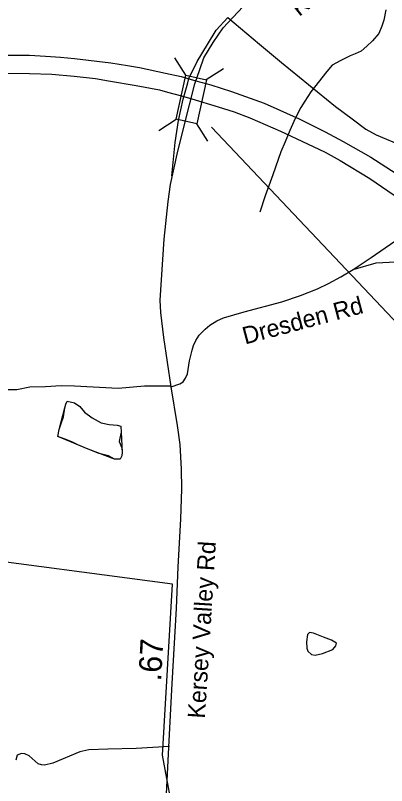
# Model space of a CAD drawing. Extents: x 1662474 to 1856135, y 779280 to 917889.
# Drawn here: x 1721816 to 1723852, y 793385 to 797613 of the extents above; entities that cross this region are included whole.
import ezdxf

# ---------------------------------------------------------------- set-up
doc = ezdxf.new("R2010")
doc.units = 0
for name, color, linetype in [('Exist Boundary Political City Limit New', 7, 'Continuous'), ('Exist Hydrographic Misc Water Feature', 7, 'Continuous'), ('Exist Hydrographic Pond Under 1500 Sq Ft', 7, 'Continuous'), ('Exist Road Non-System Type 51', 7, 'Continuous'), ('Exist Road Secondary Mileage Hundredths English Label', 7, 'Continuous'), ('Exist Road Secondary Structure Standard Bridge CELL', 7, 'Continuous'), ('Exist Road Secondary Structure Standard Bridge Number Label', 7, 'Continuous'), ('Exist Road Secondary Type 51 Attributed', 7, 'Continuous'), ('Exist Road Secondary Type 51 Label', 7, 'Continuous'), ('Map Preparation Boundary City Limit Buffer Line', 7, 'Continuous'), ('Prop Road Primary US Projected', 7, 'Continuous'), ('Prop Road Secondary Projected', 7, 'Continuous')]:
    doc.layers.add(name, color=color, linetype=linetype)

msp = doc.modelspace()

# ---------------------------------------------------------------- linework, layer by layer
at = {"layer": 'Exist Boundary Political City Limit New'}
for points in [[(1722677.8, 794489.6), (1721459.9, 794651.1)], [(1722669.8, 793296), (1722622.8, 793552.2), (1722677.8, 794489.6)]]:
    msp.add_lwpolyline(points, dxfattribs=at)
at = {"layer": 'Exist Hydrographic Misc Water Feature'}
for points in [[(1723848.7, 797642.5), (1723838, 797586.5), (1723825.7, 797552.6), (1723809.3, 797512.8), (1723775.1, 797473.1), (1723744.7, 797443.4), (1723712.3, 797415.7), (1723680.3, 797402), (1723652, 797390.2), (1723601.8, 797364.7), (1723553.6, 797339.1), (1723525.3, 797305.5), (1723436.3, 797192.3), (1723403.7, 797142.5), (1723381.4, 797106.7), (1723350.8, 797047), (1723322.3, 796981.3), (1723295.6, 796919.4), (1723273.1, 796863.7), (1723227.8, 796738.1), (1723186.8, 796622.4), (1723157.8, 796532.7)], [(1722099.8, 795494.3), (1722139.8, 795486), (1722169.5, 795465.7), (1722195.1, 795435.5), (1722237, 795403), (1722286.8, 795376.6), (1722330.7, 795366.1), (1722374.5, 795363.7), (1722394.6, 795357.5), (1722396.3, 795325.5), (1722389.9, 795291.5), (1722385.6, 795273.6), (1722399.4, 795239.4), (1722401.2, 795215.5), (1722401, 795195.4), (1722390.7, 795177.5), (1722360.8, 795175.8), (1722327, 795194.1), (1722275.1, 795208.6), (1722215.2, 795231.2), (1722159.4, 795255.7), (1722125.6, 795272), (1722083.8, 795288.5), (1722049.7, 795300.8), (1722056.1, 795338.7), (1722066.6, 795372.6), (1722080.9, 795408.5), (1722087.3, 795458.4), (1722093.6, 795478.4), (1722099.8, 795494.3)], [(1722099.8, 795494.3), (1722139.8, 795486), (1722169.5, 795465.7), (1722195.1, 795435.5), (1722237, 795403), (1722286.8, 795376.6), (1722330.7, 795366.1), (1722374.5, 795363.7), (1722394.6, 795357.5), (1722396.3, 795325.5), (1722401.2, 795215.5), (1722401, 795195.4), (1722390.7, 795177.5), (1722360.8, 795175.8), (1722215.2, 795231.2), (1722049.7, 795300.8), (1722056.1, 795338.7), (1722087.3, 795458.4), (1722093.6, 795478.4), (1722099.8, 795494.3)]]:
    msp.add_lwpolyline(points, dxfattribs=at)
at = {"layer": 'Exist Hydrographic Pond Under 1500 Sq Ft'}
msp.add_lwpolyline([(1723506.4, 794199.6), (1723451.9, 794220.8), (1723429.2, 794225.4), (1723418.6, 794214.8), (1723412.6, 794173.9), (1723415.6, 794139.1), (1723420.1, 794122.5), (1723439.8, 794104.4), (1723461, 794101.3), (1723500.3, 794110.4), (1723557.8, 794131.6), (1723574.5, 794151.2), (1723577.5, 794166.4), (1723550.3, 794183), (1723506.4, 794199.6)], dxfattribs=at)
at = {"layer": 'Exist Road Non-System Type 51'}
for points in [[(1722669.1, 795577.8), (1722524.1, 795577.8), (1722379.4, 795563.6), (1722140.8, 795577.8), (1722066.5, 795579.9), (1721982, 795573.2), (1721895.6, 795572.5), (1721824.8, 795557.8), (1721770.6, 795557.8), (1721724.8, 795554.4), (1721664.1, 795577.8), (1721598.8, 795610.5), (1721444.6, 795699), (1721346.2, 795750.4), (1721267.2, 795806.6), (1721206.1, 795839.7), (1721131.4, 795890.9), (1721052.1, 795937), (1721014.5, 795970.1)], [(1722661.2, 793598.8), (1722478.9, 793589.1), (1722323.6, 793584.9), (1722218.4, 793580.9), (1722169.6, 793569.4), (1722021.4, 793508.5), (1721975.4, 793496.4), (1721960.4, 793498), (1721941.9, 793504.2), (1721891.1, 793548.9), (1721867.2, 793559.7), (1721848.9, 793560.2), (1721826.6, 793551.5), (1721818.4, 793524.8)]]:
    msp.add_lwpolyline(points, dxfattribs=at)
at = {"layer": 'Exist Road Secondary Structure Standard Bridge CELL'}
for p, q in [((1722751.8, 797284.4), (1722690.8, 797379.7)), ((1722862.3, 797260), (1722957.6, 797321)), ((1722602.6, 796981.4), (1722698, 797042.4)), ((1722872, 796922.1), (1722811.1, 797017.5))]:
    msp.add_line(p, q, dxfattribs=at)
msp.add_lwpolyline([(1722698, 797042.4), (1722751.2, 797284.5), (1722864.3, 797259.6), (1722811.1, 797017.5)], close=True, dxfattribs=at)
at = {"layer": 'Exist Road Secondary Structure Standard Bridge Number Label'}
msp.add_line((1722892.7, 796999), (1724278.8, 795531.4), dxfattribs=at)
at = {"layer": 'Exist Road Secondary Type 51 Attributed'}
for points in [[(1722671.2, 795573.8), (1722630.7, 795844), (1722614.9, 795982.1), (1722609.5, 796049.1), (1722632.2, 796383.7), (1722653.9, 796590.1), (1722667.4, 796684.9), (1722704.3, 796850.2), (1722741.3, 797006.5), (1722800.9, 797236.7), (1722828, 797315.4), (1722850.2, 797379.4), (1722901.9, 797463.1), (1722956, 797544.3), (1723090.4, 797688.5)], [(1722671.2, 795573.8), (1722717.5, 795590.5), (1722735.6, 795601.9), (1722748.6, 795620.7), (1722760, 795644.2), (1722772.1, 795716.6), (1722785.2, 795775.6), (1722792.6, 795800.4), (1722805.3, 795827.2), (1722823.4, 795856.7), (1722857.9, 795890.2), (1722883.4, 795912.3), (1722920.9, 795936.5), (1722957.8, 795952.6), (1723070.8, 795986.1), (1723277.3, 796041.1), (1723379.8, 796075.2), (1723473.4, 796110.8), (1723534.4, 796140.3), (1723602.1, 796177.8), (1723668.4, 796218), (1723767.7, 796284.4), (1724027.1, 796462.1)], [(1722639.4, 793227.4), (1722658.8, 793596.1), (1722676.9, 793945.4), (1722700.4, 794356.3), (1722709.8, 794585.5), (1722724.4, 794847.9), (1722729.2, 795013.1), (1722727.2, 795122.6), (1722719.8, 795256.7), (1722705.1, 795360.6), (1722671.2, 795573.8)]]:
    msp.add_lwpolyline(points, dxfattribs=at)
at = {"layer": 'Map Preparation Boundary City Limit Buffer Line'}
for points in [[(1722677.8, 794489.6), (1721459.9, 794651.1)], [(1722669.8, 793296), (1722622.8, 793552.2), (1722677.8, 794489.6)]]:
    msp.add_lwpolyline(points, dxfattribs=at)
at = {"layer": 'Prop Road Primary US Projected'}
for points in [[(1721768.1, 797394.9), (1721831.6, 797394.9), (1721894.3, 797394.1), (1721981.6, 797389), (1722063, 797383.9), (1722140.9, 797376.3), (1722340, 797352.5), (1722430.7, 797337.3), (1722496.8, 797326.3), (1722640, 797295.8), (1722726.4, 797277.1), (1722805.2, 797252.5)], [(1719601.5, 797092.7), (1719841.4, 797118.7), (1720267.8, 797166.1), (1720374.7, 797175.2), (1721038, 797247.1), (1721300.9, 797274.6), (1721579, 797294.4), (1721734.9, 797296), (1721893.8, 797294.4), (1722016.1, 797289.8), (1722138.3, 797279.2), (1722256, 797265.4), (1722326.3, 797253.2), (1722478.8, 797227.1), (1722607, 797203.1), (1722650.5, 797191.6), (1722727.1, 797171), (1722783.2, 797155)], [(1722805.2, 797252.5), (1722888.2, 797231.4), (1723001.4, 797194.5), (1723079.3, 797167.4), (1723181, 797130.1), (1723372.5, 797045.4), (1723514.8, 796974.2), (1723614.8, 796920), (1723765.6, 796835.2), (1723904.6, 796745.4), (1724038.5, 796652.2), (1724155.4, 796562.4)], [(1722783.2, 797155), (1722928.5, 797111.5), (1723015.4, 797082.9), (1723101.8, 797050.4), (1723269.7, 796977.1), (1723418.1, 796907), (1723515.9, 796861.3), (1723597.4, 796815.7), (1723759.8, 796718), (1723958.6, 796581.1), (1724166.2, 796426.5), (1724431.2, 796205.6), (1724766.9, 795905.3), (1725186.5, 795498.9), (1725385.3, 795295.7)]]:
    msp.add_lwpolyline(points, dxfattribs=at)
at = {"layer": 'Prop Road Secondary Projected'}
for points in [[(1722768.5, 797265.9), (1722813.9, 797358.7), (1722870.7, 797453.4), (1722918.1, 797531), (1722980.6, 797601.1)], [(1722980.6, 797601.1), (1723154.8, 797455.3), (1723276, 797354.9), (1723571.4, 797112.6), (1723664.2, 797044.4), (1723738, 796987.6), (1723794.8, 796957.3), (1723851.6, 796932.7), (1723955.8, 796889.1), (1724037.2, 796866.4), (1724148.9, 796843.7), (1724264.4, 796836.1), (1724368.6, 796838), (1724489.8, 796855), (1724777.6, 796904.3)], [(1722673.8, 796732), (1722692.7, 796915.6), (1722711.7, 797034.9), (1722736.3, 797152.3), (1722762.8, 797243.2), (1722768.5, 797265.9)], [(1723668.4, 796218), (1723795.6, 796253.8), (1723903, 796259.6), (1724033.7, 796248), (1724146.9, 796213.1), (1724263.1, 796160.8), (1724338.6, 796094.1), (1724387.9, 796038.9), (1724559.3, 795856), (1724724.8, 795641.1), (1724811.9, 795522), (1724884.5, 795423.3), (1724933.8, 795344.9), (1724965.8, 795283.9), (1725000.6, 795211.3), (1725020.9, 795118.4), (1725029.7, 795045.8), (1725032.6, 794938.4), (1725018, 794854.2), (1724986.1, 794740.9)]]:
    msp.add_lwpolyline(points, dxfattribs=at)

# ---------------------------------------------------------------- texts
at = {"layer": 'Exist Road Secondary Mileage Hundredths English Label'}
msp.add_text('.67', height=125, rotation=86.7322, dxfattribs=at).set_placement((1722614.9, 793955.4))
at = {"layer": 'Exist Road Secondary Type 51 Label'}
for s, rotation, p in [('Kersey Valley Rd', 38.1986, (1723372.2, 797603.2)), ('Dresden Rd', 14.918, (1723076.1, 795805.7)), ('Kersey Valley Rd', 86.4338, (1722855.9, 793750.9))]:
    msp.add_text(s, height=95, rotation=rotation, dxfattribs=at).set_placement(p)

doc.saveas('drawing.dxf')
